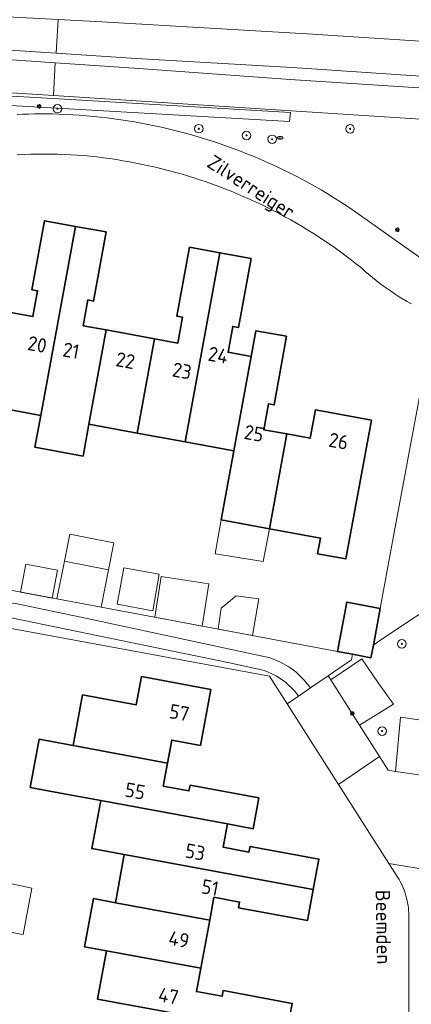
# Model space of a CAD drawing. Header units: metres. Extents: x 152610 to 160096, y 456114 to 462495.
# Tile 621 of 656: x 158886 to 158923, y 460827 to 460919. Entities that reach past the tile are written whole.
import ezdxf
from ezdxf.enums import TextEntityAlignment as Align

# ---------------------------------------------------------------- set-up
doc = ezdxf.new("R2010")
doc.units = ezdxf.units.M
doc.header["$LTSCALE"] = 0.5
doc.layers.get('0').update_dxf_attribs({"linetype": 'CONTINUOUS'})
for name, color, linetype, lineweight in [('B-PV-GR-BEPLANTING_CULTUUR_BOSPLANTSOEN-GV', 251, 'CONTINUOUS', 18), ('B-PV-GR-BOOM-S', 251, 'CONTINUOUS', 25), ('B-PV-GR-HAAG-GV', 251, 'CONTINUOUS', 13), ('B-PV-IE-MEUBILAIR-S', 251, 'CONTINUOUS', 25), ('B-PV-OG-BEBOUWING-GV', 6, 'CONTINUOUS', 35), ('B-PV-OG-BEBOUWING-T18', 1, 'CONTINUOUS', 18), ('B-PV-OG-BEBOUWING_OVERBOUWING-GV', 251, 'CONTINUOUS', 18), ('B-PV-OG-BEBOUWING_SCHUUR-GV', 251, 'CONTINUOUS', 18), ('B-PV-OG-TERREIN_BEGROEID-GV', 251, 'CONTINUOUS', 18), ('B-PV-OG-TOPOGRAFIE-T18', 1, 'CONTINUOUS', 18), ('B-PV-VH-GESLOTENVERHARDING_ASFALT-GV', 251, 'CONTINUOUS', 18), ('B-PV-VH-HALFVERHARDING_GRAVEL-GV', 251, 'CONTINUOUS', 18), ('B-PV-VH-ONVERHARD_ZAND-GV', 251, 'CONTINUOUS', 18), ('B-PV-VH-OPENVERHARDING_BETONSTRAATSTEEN-GV', 251, 'CONTINUOUS', 18), ('B-PV-VH-OPENVERHARDING_STRAATBAKSTEEN-GV', 251, 'CONTINUOUS', 18)]:
    doc.layers.add(name, color=color, linetype=linetype, lineweight=lineweight)
doc.styles.add('NLCS-ISO', font='NLCS-ISO.ttf')
doc.styles.add('NLCS-ISO-M750-T18', font='NLCS-ISO.ttf', dxfattribs={"height": 1.35})

# ---------------------------------------------------------------- blocks, each defined once
blk = doc.blocks.new('SIE-MEUBILAIR_PAAL_LICHTMAST-SO')
for points in [[(-0.62, 0), (-1, 0)], [(-0.71, 0.71), (-0.44, 0.44)], [(0, 1), (0, 0.62)], [(0.44, 0.44), (0.71, 0.71)], [(1, 0), (0.62, 0)], [(-0.71, -0.71), (-0.44, -0.44)], [(0, -0.62), (0, -1)], [(0.44, -0.44), (0.71, -0.71)]]:
    blk.add_lwpolyline(points)
blk.add_circle((0, 0), 0.5)
blk = doc.blocks.new('SIE-MEUBILAIR_PUT_RIOOLPUT-SO')
blk.add_ellipse((0, 0), major_axis=(1.25, 0), ratio=0.54)
at = {"style": 'NLCS-ISO'}
blk.add_text('ri', height=0.75, dxfattribs=at).set_placement((-0.04, 0.07), align=Align.MIDDLE_CENTER)
blk = doc.blocks.new('SGR-BOOM_GBKN-SO')
at = {"linetype": 'ByBlock', "lineweight": 18}
h = blk.add_hatch(color=0, dxfattribs=at)
h.dxf.hatch_style = 1
edge = h.paths.add_edge_path()
edge.add_arc((0, 0), 0.25, 0, 360)
at = {"color": 0, "linetype": 'ByBlock', "lineweight": 18}
for radius in [2, 0.25]:
    blk.add_circle((0, 0), radius, dxfattribs=at)
at = {"color": 0, "linetype": 'ByBlock', "lineweight": 18, "style": 'NLCS-ISO'}
blk.add_attdef('SOORT', (2.5, 0), '', height=1.5, dxfattribs=at)

msp = doc.modelspace()

# ---------------------------------------------------------------- linework, layer by layer
at = {"layer": 'B-PV-GR-BEPLANTING_CULTUUR_BOSPLANTSOEN-GV', "flags": 128}
for points in [[(158879.769, 460912.16), (158889.198, 460911.609), (158911.441, 460910.308), (158911.331, 460909.465), (158879.723, 460911.288)], [(158944.003, 460908.373), (158897.452, 460911.372), (158889.221, 460911.903), (158879.828, 460912.509)], [(158885.799, 460910.111), (158886.342, 460910.14), (158886.885, 460910.162), (158887.428, 460910.175), (158887.972, 460910.181), (158888.436, 460910.179), (158889.082, 460910.169), (158889.729, 460910.15), (158890.374, 460910.124), (158891.019, 460910.09), (158891.664, 460910.048), (158892.309, 460909.998), (158892.952, 460909.94), (158893.595, 460909.874), (158894.237, 460909.8), (158894.878, 460909.718), (158895.518, 460909.628), (158896.157, 460909.531), (158896.795, 460909.425), (158897.431, 460909.312), (158898.065, 460909.19), (158898.699, 460909.061), (158899.33, 460908.924), (158899.96, 460908.779), (158900.588, 460908.626), (158901.214, 460908.466), (158901.838, 460908.298), (158902.46, 460908.122), (158903.08, 460907.938), (158903.697, 460907.747), (158904.312, 460907.549), (158904.924, 460907.342), (158905.534, 460907.128), (158906.141, 460906.907), (158906.745, 460906.678), (158907.347, 460906.441), (158907.945, 460906.197), (158908.541, 460905.946), (158909.133, 460905.687), (158909.722, 460905.421), (158910.307, 460905.148), (158910.89, 460904.868), (158911.468, 460904.58), (158912.043, 460904.285), (158912.615, 460903.983), (158913.182, 460903.674), (158913.746, 460903.358), (158914.306, 460903.036), (158914.862, 460902.706), (158915.413, 460902.369), (158915.961, 460902.026), (158916.504, 460901.675), (158917.043, 460901.319), (158917.577, 460900.955), (158924.497, 460896.05)], [(158923.915, 460885.63), (158921.169, 460870.884), (158919.84, 460863.751), (158919.846, 460863.75), (158919.204, 460860.329), (158919.735, 460860.693), (158926.686, 460865.315)], [(158926.686, 460865.315), (158919.735, 460860.693), (158919.204, 460860.329), (158918.979, 460859.131), (158917.235, 460859.458), (158917.158, 460858.929), (158914.96, 460857.425), (158915.214, 460857.054), (158918.112, 460859.037), (158919.647, 460856.794), (158921.106, 460854.775), (158917.906, 460852.806), (158919.778, 460849.863), (158920.593, 460848.582), (158921.293, 460848.468), (158921.761, 460853.545), (158929.051, 460852.485)]]:
    msp.add_lwpolyline(points, dxfattribs=at)
for points in [[(158914.96, 460857.425), (158917.158, 460858.929), (158917.235, 460859.458), (158915.844, 460859.72), (158880.505, 460866.348), (158879.924, 460863.169), (158880.9, 460863.674), (158881.713, 460864.007), (158882.312, 460864.174), (158882.768, 460864.264), (158883.417, 460864.352), (158884.239, 460864.367), (158885.666, 460864.226), (158892.382, 460862.814), (158909.528, 460859.123), (158910.515, 460858.707), (158911.294, 460858.289), (158911.927, 460857.807), (158912.708, 460857.02), (158913.328, 460856.308)], [(158882.174, 460862.437), (158909.47, 460857.417), (158911.132, 460854.805), (158912.188, 460855.527), (158911.832, 460856.009), (158910.978, 460856.839), (158910.1, 460857.424), (158909.01, 460857.944), (158905.721, 460858.66), (158885.244, 460862.871), (158884.338, 460862.911), (158883.615, 460862.848), (158883.085, 460862.774), (158882.697, 460862.664)]]:
    msp.add_lwpolyline(points, close=True, dxfattribs=at)
at = {"layer": 'B-PV-GR-HAAG-GV', "flags": 128}
msp.add_lwpolyline([(158889.198, 460911.609), (158879.769, 460912.16), (158879.723, 460911.288), (158911.331, 460909.465), (158911.441, 460910.308)], close=True, dxfattribs=at)
at = {"layer": 'B-PV-OG-BEBOUWING-GV', "flags": 128}
for points in [[(158891.268, 460899.622), (158888.382, 460900.151), (158887.193, 460893.67), (158887.724, 460893.573), (158887.281, 460891.157), (158885.219, 460891.535), (158885.121, 460891.553), (158883.499, 460882.699), (158888.018, 460881.872)], [(158894.165, 460899.092), (158891.268, 460899.622), (158888.018, 460881.872), (158887.472, 460878.892), (158891.989, 460878.065), (158892.534, 460881.045), (158894.156, 460889.9), (158892.005, 460890.293), (158892.447, 460892.709), (158892.977, 460892.61)], [(158904.82, 460897.141), (158901.969, 460897.663), (158900.785, 460891.185), (158901.313, 460891.087), (158900.871, 460888.671), (158898.673, 460889.073), (158897.052, 460880.218), (158901.569, 460879.391)], [(158907.744, 460896.606), (158904.82, 460897.141), (158901.569, 460879.391), (158906.125, 460878.557), (158907.745, 460887.413), (158905.584, 460887.808), (158906.027, 460890.224), (158906.558, 460890.127)], [(158898.673, 460889.073), (158894.156, 460889.9), (158892.534, 460881.045), (158897.052, 460880.218)], [(158911.075, 460889.301), (158908.187, 460889.828), (158907.745, 460887.413), (158906.125, 460878.557), (158904.939, 460872.074), (158909.455, 460871.247), (158911.088, 460880.142), (158908.923, 460880.538), (158909.365, 460882.954), (158909.897, 460882.857)], [(158919.026, 460881.441), (158913.767, 460882.402), (158913.278, 460879.741), (158911.088, 460880.142), (158909.455, 460871.247), (158914.238, 460870.37), (158913.97, 460868.897), (158916.639, 460868.409)], [(158919.84, 460863.751), (158916.71, 460864.339), (158915.844, 460859.72), (158917.235, 460859.458), (158918.979, 460859.131), (158919.204, 460860.329), (158919.846, 460863.75)], [(158903.96, 460856.163), (158897.466, 460857.365), (158896.974, 460854.717), (158891.942, 460855.652), (158891.057, 460850.889), (158899.905, 460849.251), (158900.305, 460851.401), (158902.989, 460850.904)], [(158899.905, 460849.251), (158891.057, 460850.889), (158887.875, 460851.48), (158887.035, 460846.96), (158890.217, 460846.369), (158893.645, 460845.736), (158905.536, 460843.538), (158907.945, 460843.093), (158908.482, 460845.975), (158902.016, 460847.176), (158901.918, 460846.644), (158899.504, 460847.094)], [(158905.536, 460843.538), (158893.645, 460845.736), (158892.806, 460841.219), (158895.854, 460840.655), (158913.574, 460837.373), (158914.105, 460840.236), (158907.64, 460841.434), (158907.542, 460840.904), (158905.128, 460841.351)], [(158913.574, 460837.373), (158895.854, 460840.655), (158895.015, 460836.143), (158903.859, 460834.505), (158904.256, 460836.651), (158906.669, 460836.205), (158906.571, 460835.674), (158913.037, 460834.477)], [(158903.859, 460834.505), (158895.015, 460836.143), (158892.951, 460836.526), (158892.113, 460832.014), (158894.176, 460831.63), (158903.024, 460829.992)], [(158903.024, 460829.992), (158894.176, 460831.63), (158893.333, 460827.094), (158899.803, 460825.896), (158908.649, 460824.258), (158911.063, 460823.811), (158911.597, 460826.696), (158905.131, 460827.894), (158905.033, 460827.364), (158902.62, 460827.811)]]:
    msp.add_lwpolyline(points, close=True, dxfattribs=at)
at = {"layer": 'B-PV-OG-BEBOUWING_OVERBOUWING-GV', "flags": 128}
for points in [[(158909.455, 460871.247), (158904.939, 460872.074), (158904.375, 460868.884), (158908.888, 460868.16)], [(158890.239, 460868.19), (158894.371, 460867.392), (158894.873, 460869.929), (158890.744, 460870.745)], [(158899.138, 460866.968), (158895.804, 460867.569), (158895.188, 460864.151), (158898.521, 460863.55)], [(158903.771, 460866.077), (158899.305, 460866.756), (158898.723, 460862.931), (158903.166, 460862.098)], [(158883.446, 460833.719), (158885.969, 460833.239), (158886.358, 460833.165), (158887.175, 460837.498), (158884.27, 460838.143)]]:
    msp.add_lwpolyline(points, close=True, dxfattribs=at)
at = {"layer": 'B-PV-OG-BEBOUWING_SCHUUR-GV', "flags": 128}
for points in [[(158889.585, 460867.351), (158886.614, 460867.906), (158886.126, 460865.294), (158889.097, 460864.737)], [(158894.371, 460867.392), (158890.239, 460868.19), (158889.54, 460864.653), (158893.677, 460863.878)], [(158908.475, 460864.655), (158906.335, 460864.932), (158904.937, 460863.781), (158904.64, 460861.821), (158907.877, 460861.214)]]:
    msp.add_lwpolyline(points, close=True, dxfattribs=at)
at = {"layer": 'B-PV-OG-TERREIN_BEGROEID-GV', "flags": 128}
for points in [[(158995.306, 460905.659), (158990.806, 460907.231), (158983.212, 460909.169), (158977.2, 460910.089), (158972.35, 460910.417), (158911.597, 460914.532), (158896.982, 460915.387), (158889.458, 460915.865), (158881.207, 460916.39)], [(158883.016, 460915.393), (158889.386, 460914.959), (158897.22, 460914.426), (158911.394, 460913.409), (158972.219, 460909.473), (158977.089, 460909.071), (158982.93, 460908.085), (158988.889, 460906.756), (158990.754, 460906.221), (158995.756, 460904.313)]]:
    msp.add_lwpolyline(points, dxfattribs=at)
at = {"layer": 'B-PV-VH-GESLOTENVERHARDING_ASFALT-GV', "flags": 128}
for points in [[(158725.126, 460925.137), (158734.663, 460924.677), (158735.553, 460924.626), (158735.675, 460924.628), (158735.927, 460924.626), (158736.178, 460924.617), (158736.429, 460924.599), (158736.68, 460924.573), (158789.63, 460921.612), (158837.202, 460919.016), (158837.39, 460919.005), (158849.273, 460918.325), (158870.533, 460917.055), (158877.486, 460916.64), (158877.539, 460916.638), (158881.087, 460916.399), (158881.147, 460916.398), (158881.207, 460916.39), (158889.458, 460915.865), (158889.651, 460919.025), (158682.446, 460929.997)], [(158933.207, 460916.377), (158913.486, 460917.672), (158893.756, 460918.808), (158889.651, 460919.025), (158889.458, 460915.865), (158896.982, 460915.387), (158911.597, 460914.532), (158972.35, 460910.417)], [(158889.651, 460919.025), (158893.756, 460918.808), (158913.486, 460917.672), (158933.207, 460916.377), (158952.917, 460914.924), (158972.614, 460913.314), (158974.778, 460913.078), (158976.938, 460912.804), (158979.093, 460912.492), (158981.242, 460912.143), (158983.385, 460911.757), (158985.521, 460911.334), (158986.77, 460911.068), (158988.014, 460910.781), (158989.254, 460910.472), (158990.487, 460910.141), (158991.715, 460909.789), (158992.936, 460909.416), (158994.151, 460909.021), (158995.358, 460908.606)], [(158879.828, 460912.509), (158889.221, 460911.903), (158889.386, 460914.959), (158883.016, 460915.393)], [(158995.756, 460904.313), (158990.754, 460906.221), (158988.889, 460906.756), (158982.93, 460908.085), (158977.089, 460909.071), (158972.219, 460909.473), (158911.394, 460913.409), (158897.22, 460914.426), (158889.386, 460914.959), (158889.221, 460911.903), (158897.452, 460911.372), (158944.003, 460908.373), (158945.429, 460908.281), (158970.391, 460906.673), (158977.738, 460905.854), (158985.472, 460904.372), (158992.92, 460902.122), (158995.153, 460901.203)]]:
    msp.add_lwpolyline(points, dxfattribs=at)
at = {"layer": 'B-PV-VH-HALFVERHARDING_GRAVEL-GV', "flags": 128}
msp.add_lwpolyline([(158885.244, 460862.871), (158905.721, 460858.66), (158909.01, 460857.944), (158910.1, 460857.424), (158910.978, 460856.839), (158911.832, 460856.009), (158912.188, 460855.527), (158913.328, 460856.308), (158912.708, 460857.02), (158911.927, 460857.807), (158911.294, 460858.289), (158910.515, 460858.707), (158909.528, 460859.123), (158892.382, 460862.814), (158885.666, 460864.226)], dxfattribs=at)
at = {"layer": 'B-PV-VH-ONVERHARD_ZAND-GV', "flags": 128}
msp.add_lwpolyline([(158889.198, 460911.609), (158879.769, 460912.16), (158879.723, 460911.288), (158911.331, 460909.465), (158911.441, 460910.308)], close=True, dxfattribs=at)
at = {"layer": 'B-PV-VH-OPENVERHARDING_BETONSTRAATSTEEN-GV', "flags": 128}
for points in [[(158924.497, 460896.05), (158917.577, 460900.955), (158917.043, 460901.319), (158916.504, 460901.675), (158915.961, 460902.026), (158915.413, 460902.369), (158914.862, 460902.706), (158914.306, 460903.036), (158913.746, 460903.358), (158913.182, 460903.674), (158912.615, 460903.983), (158912.043, 460904.285), (158911.468, 460904.58), (158910.89, 460904.868), (158910.307, 460905.148), (158909.722, 460905.421), (158909.133, 460905.687), (158908.541, 460905.946), (158907.945, 460906.197), (158907.347, 460906.441), (158906.745, 460906.678), (158906.141, 460906.907), (158905.534, 460907.128), (158904.924, 460907.342), (158904.312, 460907.549), (158903.697, 460907.747), (158903.08, 460907.938), (158902.46, 460908.122), (158901.838, 460908.298), (158901.214, 460908.466), (158900.588, 460908.626), (158899.96, 460908.779), (158899.33, 460908.924), (158898.699, 460909.061), (158898.065, 460909.19), (158897.431, 460909.312), (158896.795, 460909.425), (158896.157, 460909.531), (158895.518, 460909.628), (158894.878, 460909.718), (158894.237, 460909.8), (158893.595, 460909.874), (158892.952, 460909.94), (158892.309, 460909.998), (158891.664, 460910.048), (158891.019, 460910.09), (158890.374, 460910.124), (158889.729, 460910.15), (158889.082, 460910.169), (158888.436, 460910.179), (158887.972, 460910.181), (158887.428, 460910.175), (158886.885, 460910.162), (158886.342, 460910.14), (158885.799, 460910.111)], [(158885.822, 460906.345), (158886.45, 460906.374), (158887.078, 460906.394), (158887.705, 460906.406), (158888.334, 460906.41), (158888.962, 460906.406), (158889.59, 460906.395), (158890.218, 460906.375), (158890.845, 460906.347), (158891.409, 460906.308), (158892.028, 460906.256), (158892.646, 460906.197), (158893.264, 460906.13), (158893.881, 460906.056), (158894.496, 460905.973), (158895.111, 460905.882), (158895.724, 460905.783), (158896.336, 460905.677), (158896.946, 460905.562), (158897.555, 460905.44), (158898.163, 460905.31), (158898.769, 460905.172), (158899.372, 460905.026), (158899.974, 460904.872), (158900.574, 460904.711), (158901.172, 460904.542), (158901.767, 460904.366), (158902.361, 460904.181), (158902.951, 460903.989), (158903.54, 460903.79), (158904.125, 460903.583), (158904.708, 460903.368), (158905.288, 460903.146), (158905.865, 460902.917), (158906.44, 460902.68), (158907.011, 460902.435), (158907.578, 460902.184), (158908.143, 460901.925), (158908.704, 460901.659), (158909.262, 460901.385), (158909.816, 460901.104), (158910.367, 460900.817), (158910.914, 460900.522), (158911.457, 460900.22), (158911.995, 460899.911), (158912.53, 460899.596), (158913.061, 460899.273), (158913.588, 460898.944), (158914.11, 460898.608), (158914.628, 460898.265), (158915.142, 460897.916), (158915.651, 460897.56), (158916.155, 460897.197), (158916.655, 460896.828), (158917.15, 460896.453), (158917.64, 460896.071), (158918.125, 460895.683), (158918.453, 460895.388), (158918.787, 460895.098), (158919.125, 460894.815), (158919.469, 460894.538), (158919.818, 460894.267), (158920.172, 460894.003), (158920.53, 460893.745), (158920.893, 460893.493), (158921.26, 460893.249), (158921.632, 460893.01), (158922.008, 460892.779), (158922.388, 460892.554), (158922.773, 460892.337)], [(158928.646, 460847.395), (158921.293, 460848.468), (158920.593, 460848.582), (158919.778, 460849.863), (158915.944, 460847.248), (158920.665, 460839.833), (158924.822, 460839.146)], [(158924.822, 460839.146), (158920.665, 460839.833), (158921.573, 460838.406), (158921.617, 460838.33), (158921.73, 460838.122), (158921.837, 460837.91), (158921.936, 460837.695), (158922.027, 460837.477), (158922.112, 460837.256), (158922.189, 460837.032), (158922.258, 460836.806), (158922.319, 460836.577), (158922.373, 460836.347), (158922.419, 460836.115), (158922.457, 460835.881), (158922.487, 460835.646), (158922.509, 460835.411), (158922.523, 460835.175), (158922.53, 460834.938), (158922.528, 460834.701), (158922.518, 460834.465), (158922.608, 460800.206)]]:
    msp.add_lwpolyline(points, dxfattribs=at)
msp.add_lwpolyline([(158917.906, 460852.806), (158915.214, 460857.054), (158914.96, 460857.425), (158913.328, 460856.308), (158912.188, 460855.527), (158911.132, 460854.805), (158915.944, 460847.248), (158919.778, 460849.863)], close=True, dxfattribs=at)
at = {"layer": 'B-PV-VH-OPENVERHARDING_STRAATBAKSTEEN-GV', "flags": 128}
for points in [[(158919.647, 460856.794), (158918.112, 460859.037), (158915.214, 460857.054), (158917.906, 460852.806), (158921.106, 460854.775)], [(158929.051, 460852.485), (158921.761, 460853.545), (158921.293, 460848.468), (158928.646, 460847.395)]]:
    msp.add_lwpolyline(points, close=True, dxfattribs=at)

# ---------------------------------------------------------------- block references
at = {"layer": 'B-PV-GR-BOOM-S', "xscale": 0.2, "yscale": 0.2, "zscale": 0.2}
for p in [(158889.582, 460910.663), (158902.842, 460908.787), (158907.317, 460908.154), (158917.018, 460908.771), (158909.711, 460907.792), (158921.885, 460860.44), (158920.023, 460852.248)]:
    msp.add_blockref('SGR-BOOM_GBKN-SO', p, dxfattribs=at)
at = {"layer": 'B-PV-IE-MEUBILAIR-S', "xscale": 0.2, "yscale": 0.2, "zscale": 0.2}
for name, p in [('SIE-MEUBILAIR_PAAL_LICHTMAST-SO', (158887.871, 460910.887)), ('SIE-MEUBILAIR_PUT_RIOOLPUT-SO', (158910.467, 460907.932)), ('SIE-MEUBILAIR_PAAL_LICHTMAST-SO', (158921.456, 460899.299)), ('SIE-MEUBILAIR_PAAL_LICHTMAST-SO', (158917.231, 460853.906))]:
    msp.add_blockref(name, p, dxfattribs=at)

# ---------------------------------------------------------------- texts
at = {"layer": 'B-PV-OG-BEBOUWING-T18', "style": 'NLCS-ISO-M750-T18'}
for s, rotation, p in [('20', 349.6, (158887.692, 460888.54)), ('21', 349.6, (158890.863, 460887.961)), ('24', 349.6, (158904.657, 460887.538)), ('22', 349.6, (158895.964, 460887.027)), ('23', 349.6, (158901.264, 460886.057)), ('25', 349.6, (158908.013, 460880.196)), ('26', 349.6, (158915.947, 460879.462)), ('57', 349.5, (158901.016, 460853.987)), ('55', 349.5, (158896.873, 460846.625)), ('53', 349.5, (158902.504, 460840.907)), ('51', 349.5, (158903.906, 460837.566)), ('49', 349.5, (158900.983, 460832.703)), ('47', 349.5, (158900.002, 460827.401))]:
    msp.add_text(s, height=1.35, rotation=rotation, dxfattribs=at).set_placement(p, align=Align.MIDDLE)
at = {"layer": 'B-PV-OG-TOPOGRAFIE-T18', "style": 'NLCS-ISO-M750-T18'}
for s, rotation, p in [('Zilverreiger', 327.1, (158907.651, 460903.159)), ('Beemden', 270.9, (158920.155, 460833.853))]:
    msp.add_text(s, height=1.35, rotation=rotation, dxfattribs=at).set_placement(p, align=Align.MIDDLE)

doc.saveas('drawing.dxf')
